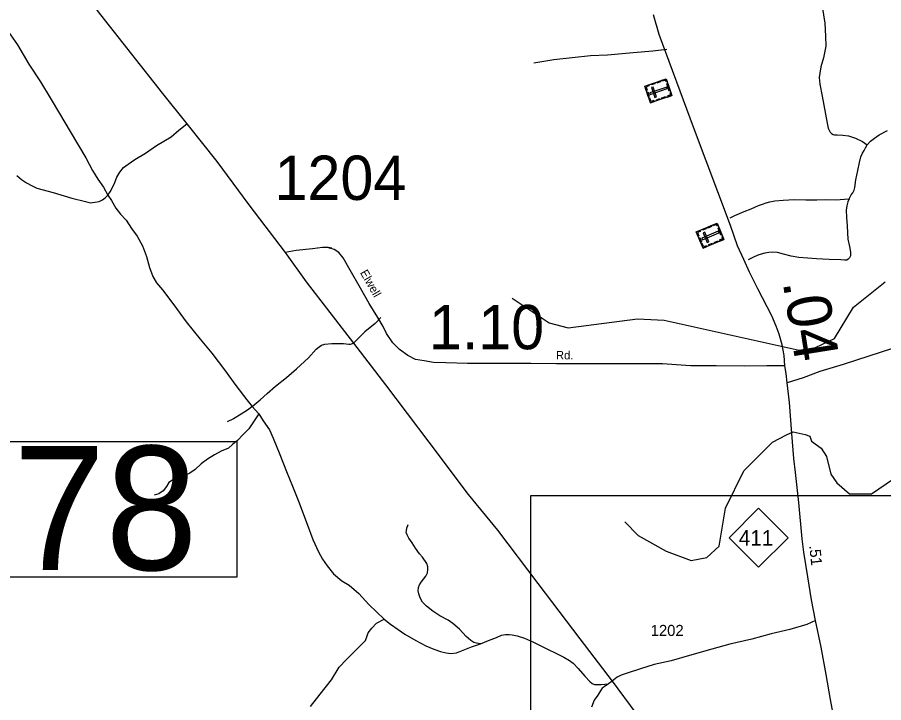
# Model space of a CAD drawing. Extents: x 2093524 to 2270757, y 289120 to 570408.
# Drawn here: x 2169989 to 2179774, y 383518 to 391252 of the extents above; entities that cross this region are included whole.
import ezdxf

# ---------------------------------------------------------------- set-up
doc = ezdxf.new("R2010")
doc.units = 0
for name, color, linetype in [('Exist Cultural Cemetery CELL', 7, 'Continuous'), ('Exist Hydrographic Creek Single Shore', 7, 'Continuous'), ('Exist Road Non-System Type 51', 7, 'Continuous'), ('Exist Road Primary NC Attributed', 7, 'Continuous'), ('Exist Road Primary NC Mileage Hundredths English Label', 7, 'Continuous'), ('Exist Road Primary NC Shield CELL', 7, 'Continuous'), ('Exist Road Primary NC Shield Number Label', 7, 'Continuous'), ('Exist Road Secondary Mileage Hundredths English Label', 7, 'Continuous'), ('Exist Road Secondary Structure Standard Bridge Number Label', 7, 'Continuous'), ('Exist Road Secondary Type 51 Attributed', 7, 'Continuous'), ('Exist Road Secondary Type 51 Label', 7, 'Continuous'), ('Exist Road Secondary Type 51 Number Label', 7, 'Continuous'), ('Exist Utilities Telephone Line', 7, 'Continuous'), ('Map Preparation Inset Cut Line', 7, 'Continuous')]:
    doc.layers.add(name, color=color, linetype=linetype)

msp = doc.modelspace()

# ---------------------------------------------------------------- linework, layer by layer
at = {"layer": 'Exist Cultural Cemetery CELL'}
for points in [[(2177139.9, 390288.1), (2177076.1, 390476.7), (2177317.3, 390558.3), (2177381.1, 390369.7)], [(2177328, 390526.9), (2177317.1, 390523.2), (2177310, 390544), (2177271.7, 390531.1), (2177268.2, 390541.6), (2177317.3, 390558.3)], [(2177117.2, 390490.6), (2177120.8, 390479.9), (2177090.3, 390469.6), (2177103.3, 390431.1), (2177092.8, 390427.6), (2177076.2, 390476.7)], [(2177132.8, 390400.7), (2177138.8, 390383.1), (2177330.8, 390448), (2177324.9, 390465.7)], [(2177190.1, 390503.2), (2177149, 390489.4), (2177145.4, 390500.1), (2177186.4, 390514)], [(2177191.3, 390348.5), (2177209, 390354.5), (2177171.3, 390466.1), (2177153.6, 390460.1)], [(2177252.5, 390524.3), (2177211.5, 390510.5), (2177207.9, 390521.2), (2177248.9, 390535.1)], [(2177351.9, 390420.4), (2177324.7, 390500.8), (2177335.5, 390504.5), (2177362.7, 390424.1)], [(2177116.2, 390358.2), (2177099.6, 390407.3), (2177110.4, 390411), (2177127, 390361.9)], [(2177314.9, 390347.2), (2177273.9, 390333.4), (2177270.2, 390344.1), (2177311.3, 390358)], [(2177370.5, 390401), (2177359.6, 390397.3), (2177366.7, 390376.5), (2177328.4, 390363.5), (2177332, 390353), (2177381.1, 390369.6)], [(2177181, 390302), (2177177.3, 390312.7), (2177146.8, 390302.4), (2177133.9, 390340.8), (2177123.3, 390337.2), (2177139.9, 390288.1)], [(2177251.2, 390325.7), (2177210.2, 390311.8), (2177206.6, 390322.6), (2177247.6, 390336.5)], [(2177735.6, 388647.3), (2177657.8, 388830.6), (2177892.1, 388930.1), (2177970, 388746.9)], [(2177830.1, 388891.4), (2177790.2, 388874.5), (2177785.7, 388885), (2177825.6, 388901.9)], [(2177905.1, 388899.6), (2177894.5, 388895.1), (2177885.9, 388915.4), (2177848.7, 388899.6), (2177844.4, 388909.8), (2177892.1, 388930.1)], [(2177697.6, 388847.6), (2177702.1, 388837.1), (2177672.5, 388824.6), (2177688.3, 388787.2), (2177678.1, 388782.9), (2177657.8, 388830.6)], [(2177720, 388759.1), (2177727.3, 388741.9), (2177913.9, 388821.2), (2177906.6, 388838.4)], [(2177769.4, 388865.7), (2177729.5, 388848.7), (2177725.1, 388859.2), (2177764.9, 388876.1)], [(2177782.3, 388711.5), (2177799.5, 388718.8), (2177753.4, 388827.2), (2177736.2, 388819.9)], [(2177936.9, 388795.3), (2177903.8, 388873.4), (2177914.2, 388877.8), (2177947.4, 388799.7)], [(2177706.7, 388715.5), (2177686.4, 388763.2), (2177696.9, 388767.7), (2177717.2, 388720)], [(2177775.5, 388664.3), (2177771, 388674.7), (2177741.4, 388662.1), (2177725.6, 388699.5), (2177715.3, 388695.1), (2177735.6, 388647.3)], [(2177843.7, 388693.2), (2177803.9, 388676.3), (2177799.4, 388686.8), (2177839.3, 388703.7)], [(2177905.6, 388719.5), (2177865.7, 388702.6), (2177861.3, 388713.1), (2177901.2, 388730)], [(2177957, 388777.3), (2177946.4, 388772.8), (2177955, 388752.6), (2177917.8, 388736.8), (2177922.2, 388726.5), (2177969.9, 388746.8)]]:
    msp.add_lwpolyline(points, close=True, dxfattribs=at)
at = {"layer": 'Exist Hydrographic Creek Single Shore'}
for points in [[(2175577, 388084.6), (2175995.1, 387804), (2176212, 387747.2), (2176994.1, 387849.7), (2177294.1, 387833.9), (2178820.1, 387495.3), (2179003.2, 387527.7), (2179219.1, 387628.4), (2179434.2, 387981.6), (2179791.2, 388266.5)], [(2176849.1, 385559.7), (2177000, 385402.5), (2177317, 385229), (2177601, 385121.6), (2177776.2, 385154.2), (2177916, 385282.6), (2177989, 385714.2), (2178195.1, 386133.2), (2178443.2, 386384.2), (2178517.4, 386457.6), (2178676.7, 386541.4), (2178751.6, 386574.4), (2178889.4, 386544.5), (2178941.5, 386523.6), (2178959.1, 386469), (2179068.2, 386388.2), (2179127, 386295.1), (2179178.1, 386097.3), (2179245.1, 385997.5), (2179387, 385873.3), (2179637.2, 385875), (2179886.1, 386043.8)]]:
    msp.add_lwpolyline(points, dxfattribs=at)
at = {"layer": 'Exist Road Non-System Type 51'}
msp.add_line((2172642, 386861.6), (2172716.5, 386776.1), dxfattribs=at)
for points in [[(2169606.6, 391545), (2169663.2, 391427.3), (2169738, 391305.8), (2169860.8, 391128.4), (2169991.9, 390941.2), (2170119.2, 390724.1), (2170250.2, 390524.9), (2170359.2, 390343.6), (2170464.1, 390168.1), (2170585.2, 389963), (2170760.8, 389665.9), (2170839.6, 389524.6), (2170900, 389426.8), (2170960.7, 389337.2), (2171011, 389245.6)], [(2179080.5, 391374), (2179109.5, 391186.3), (2179118.2, 391040.4), (2179121, 390926.5), (2179093.7, 390794.3), (2179064.3, 390692.3), (2179052.6, 390624.1), (2179047, 390574.3), (2179053.3, 390500.1), (2179080, 390364.4), (2179117.3, 390158.7), (2179135.7, 390058.8), (2179148.2, 390000.9), (2179170.3, 389957.1), (2179184.4, 389943.2), (2179202.6, 389931.3), (2179218.5, 389927.4), (2179250.4, 389925.5), (2179314.4, 389923.9), (2179378.6, 389914.4), (2179456.7, 389890.6), (2179536.9, 389851.2), (2179589, 389813.4)], [(2177323.7, 390890.5), (2177166, 390871.4), (2176944, 390852.3), (2176654.4, 390826.6), (2176464.5, 390819.6), (2176048.8, 390771.3), (2175821.1, 390736)], [(2171011, 389245.6), (2171036.9, 389281.7), (2171084.5, 389369.9), (2171113.9, 389450.1), (2171147.5, 389504.3), (2171187.2, 389558.5), (2171239.1, 389594.8), (2171316.8, 389649.1), (2171438.3, 389717.8), (2171561.9, 389804.6), (2171727.2, 389903.5), (2171814.7, 389977.9), (2171902.3, 390052.3)], [(2179589, 389813.4), (2179626.7, 389853.7), (2179670.5, 389890), (2179724.4, 389926.3), (2179816.1, 389974.7)], [(2179386.4, 389202.6), (2179406.4, 389248.7), (2179426.2, 389270.7), (2179440, 389302.9), (2179447.8, 389332.9), (2179461.3, 389417), (2179482.6, 389525), (2179502.2, 389613.2), (2179517.9, 389677.1), (2179533.5, 389719.1), (2179553.3, 389751.3), (2179567.3, 389779.4), (2179589, 389813.4)], [(2169982.2, 389467.7), (2170034.5, 389424), (2170090.6, 389386.3), (2170154.9, 389352.6), (2170208.9, 389323), (2170393.1, 389274.1), (2170605.4, 389213.3), (2170757.6, 389172.1), (2170811.8, 389160.4), (2170865.6, 389164.7), (2170913.6, 389173), (2170951.4, 389193.2), (2170979.4, 389213.5), (2171011, 389245.6)], [(2171011, 389245.6), (2171053.4, 389183.8), (2171101.9, 389100), (2171152.4, 389032.5), (2171216.6, 388964.8), (2171277.1, 388869.2), (2171341.6, 388783.5), (2171402.2, 388671.9), (2171449, 388552.2), (2171483.5, 388430.6), (2171520.1, 388326.9), (2171560.4, 388255.1), (2171626.8, 388175.4), (2171755.9, 388006.2), (2171896.9, 387817.1), (2172054, 387622), (2172186.7, 387460.8), (2172327.8, 387273.6), (2172458.7, 387098.4), (2172581.7, 386937.2), (2172642, 386861.6)], [(2178042.3, 388991.1), (2178093.9, 389015.3), (2178199.8, 389060), (2178277.4, 389092.4), (2178359.3, 389128.8), (2178407.3, 389145), (2178447.1, 389159.3), (2178486.9, 389169.5), (2178546.9, 389179.9), (2178638.9, 389188.4), (2178766.8, 389195.1), (2178896.7, 389191.9), (2179018.7, 389192.5), (2179120.7, 389195), (2179228.7, 389193.7), (2179386.4, 389202.6)], [(2179386.4, 389202.6), (2179370.8, 389170.5), (2179356.9, 389126.4), (2179351.3, 389074.5), (2179353.7, 388994.4), (2179360.2, 388898.5), (2179366.6, 388818.6), (2179371, 388748.7), (2179387.6, 388666.8), (2179397.9, 388602.8), (2179400.1, 388560.8), (2179390.2, 388536.8), (2179374.3, 388522.7), (2179356.5, 388510.7), (2179330.5, 388512.6), (2179290.4, 388514.4), (2179158.5, 388517.6), (2179016.5, 388526.8), (2178916.4, 388534.2), (2178816.4, 388541.6), (2178728.5, 388555.2), (2178642.4, 388578.7), (2178574.2, 388598.2), (2178524.3, 388604), (2178478.2, 388599.7), (2178432.2, 388591.5), (2178364.4, 388571), (2178312.7, 388550.8), (2178244.7, 388514.4)], [(2173541.4, 388648.2), (2173503.7, 388653.7), (2173435.7, 388655.5), (2173323.8, 388640.7), (2173139.8, 388619.8), (2173014, 388599.1)], [(2174095.9, 387865.3), (2174030.3, 387797), (2173914.7, 387704.5), (2173785.6, 387575.7)], [(2172642, 386861.6), (2172731.6, 386936), (2172811, 387006.4), (2172904.7, 387090.9), (2173028, 387187.7), (2173141.5, 387286.2), (2173276.6, 387410.9), (2173366.1, 387507.5), (2173400, 387533.6), (2173425.8, 387551.7), (2173463.8, 387563.9), (2173541.8, 387572.4), (2173673.7, 387571.1), (2173731.6, 387565.4), (2173751.6, 387565.6), (2173785.6, 387575.7)], [(2172642, 386861.6), (2172598.3, 386827.3), (2172516.6, 386772.9), (2172430.8, 386722.4), (2172359.1, 386686.1)], [(2172716.5, 386776.1), (2172672.7, 386709.8), (2172603.4, 386609.4), (2172539.9, 386545.1), (2172476.1, 386476.8), (2172420.4, 386430.5), (2172372.8, 386390.2), (2172293, 386355.8), (2172215.2, 386315.4), (2172137.6, 386264.9), (2172065.8, 386214.6), (2171996.3, 386148.2), (2171936.5, 386108), (2171862.6, 386073.5), (2171796.8, 386051.2), (2171752.9, 386036.8), (2171701.2, 386002.7), (2171673.3, 385956.4), (2171637.8, 385908.4), (2171587.9, 385876), (2171536, 385857.8)], [(2172716.5, 386776.1), (2172766.9, 386698.3), (2172837.5, 386596.8), (2172880, 386503.1), (2172954.9, 386317.5), (2173030.1, 386126), (2173096.8, 385962.5), (2173163.8, 385792.8), (2173263.3, 385533.5), (2173326.2, 385360.1), (2173391, 385220.4), (2173437.3, 385136.7), (2173489.8, 385061.1), (2173560.3, 384973.5), (2173654.7, 384894), (2173736.9, 384844.4), (2173845.6, 384749), (2173960.1, 384623.8), (2174131, 384458.8)], [(2175220.1, 384183), (2175174.2, 384188.7), (2175146.2, 384198.6), (2175112, 384218.3), (2175059.8, 384266.2), (2174983.4, 384345.7), (2174907.1, 384411.2), (2174854.8, 384448.8), (2174762.6, 384498.4), (2174682.3, 384551.8), (2174612, 384605.4), (2174563.7, 384653.2), (2174539.5, 384701), (2174525.2, 384744.9), (2174517.1, 384780.9), (2174520.8, 384818.8), (2174532.6, 384848.9), (2174550.4, 384879), (2174576.3, 384913.1), (2174602.2, 384945.3), (2174621.9, 384983.3), (2174625.7, 385021.5), (2174627.5, 385051.4), (2174613.4, 385087.3), (2174566.8, 385161), (2174532.8, 385196.9), (2174486.3, 385262.6), (2174448, 385320.3), (2174409.7, 385376.1), (2174393.5, 385412), (2174381.4, 385437.8), (2174383.2, 385459.8), (2174389.1, 385485.9), (2174404.8, 385530)], [(2173298.9, 383474.5), (2173410, 383613.1), (2173539.1, 383775.7), (2173622.3, 383918.2), (2173705.6, 384006.5), (2173856.8, 384155.3), (2173922.4, 384219.8), (2173938.3, 384261.9), (2173951.9, 384305.8), (2173993.6, 384358.2), (2174045.3, 384414.3), (2174131, 384458.8)], [(2174131, 384458.8), (2174203.3, 384405.2), (2174291.6, 384343.8), (2174365.8, 384292.2), (2174488.2, 384220.9), (2174602.5, 384157.5), (2174692.8, 384122.1), (2174768.8, 384096.6), (2174832.9, 384080.9), (2174885, 384073.3), (2174950.9, 384079.6), (2175044.6, 384118.1), (2175120.4, 384146.6), (2175220.1, 384183)], [(2175220.1, 384183), (2175310, 384219.6), (2175399.8, 384252), (2175457.5, 384278.2), (2175503.5, 384286.5), (2175543.5, 384288.7), (2175579.5, 384285), (2175635.6, 384271.3), (2175717.6, 384243.9), (2175817.9, 384200.3), (2175956.2, 384133.1), (2176094.6, 384066), (2176160.7, 384032.3), (2176225, 383994.8), (2176267, 383965), (2176325.4, 383903.2), (2176399.8, 383815.8), (2176456.2, 383756.1), (2176482.3, 383732.3), (2176506.4, 383724.5), (2176538.3, 383722.6), (2176584.3, 383722.9), (2176666.3, 383731.3)]]:
    msp.add_lwpolyline(points, dxfattribs=at)
at = {"layer": 'Exist Road Primary NC Attributed'}
for points in [[(2178658, 387319.4), (2178649.2, 387437.1), (2178628.3, 387555.6), (2178592.4, 387677.1), (2178562, 387768.8), (2178511, 387884.8), (2178351.4, 388186.6), (2178257.7, 388377.4), (2178195.3, 388519.7), (2178122.4, 388672.3), (2178042.6, 388901.3), (2177626.3, 390011.5), (2177237.7, 391059.3), (2177174.6, 391281.4)], [(2178684.6, 387128.3), (2178671.9, 387231.8), (2178658, 387319.4)], [(2179004.5, 384446.1), (2178960.4, 384678.5), (2178916.3, 384938.8), (2178872.1, 385217.6), (2178852.6, 385368), (2178814.3, 385775.5), (2178779.2, 386114.7), (2178760.2, 386273.1), (2178735.8, 386555.3), (2178709.6, 386907.2), (2178684.6, 387128.3)], [(2179538.8, 381508.8), (2179474.7, 381892.2), (2179421.1, 382173.8), (2179361.4, 382503.4), (2179285.1, 382918.8), (2179233.3, 383228.4), (2179175.5, 383552.1), (2179124, 383835.6), (2179068.3, 384143.3), (2179004.5, 384446.1)]]:
    msp.add_lwpolyline(points, dxfattribs=at)
at = {"layer": 'Exist Road Primary NC Shield CELL'}
msp.add_lwpolyline([(2178028.3, 385379.9), (2178361.3, 385712.9), (2178694.3, 385379.9), (2178361.3, 385046.9)], close=True, dxfattribs=at)
at = {"layer": 'Exist Road Secondary Structure Standard Bridge Number Label'}
msp.add_lwpolyline([(2169892.9, 386464.9), (2172469.5, 386464.9), (2172469.5, 384935.6), (2169892.9, 384935.6)], close=True, dxfattribs=at)
at = {"layer": 'Exist Road Secondary Type 51 Attributed'}
for points in [[(2178658, 387319.4), (2178456.4, 387320.9), (2178207.9, 387316.2), (2177882.7, 387318.5), (2177592.4, 387320.9), (2177278.1, 387343.5), (2176724.4, 387342.6), (2176356.4, 387342.5), (2176080.7, 387343), (2175790.6, 387347.3), (2175376.9, 387347), (2175072.9, 387347.2), (2174829, 387351.9), (2174691, 387357), (2174583, 387376.6), (2174486.9, 387391.9), (2174400.6, 387435.4), (2174306.3, 387502.9), (2174229.8, 387578.4), (2174157.4, 387686), (2174120.9, 387761.7), (2174060.4, 387865.3), (2173963.5, 388022.8), (2173864.6, 388196.1), (2173747.4, 388399.4), (2173668.6, 388539), (2173620.4, 388596.7), (2173566.1, 388632.4), (2173520.2, 388646.1), (2173505.9, 388648.2)], [(2179990.7, 387554.3), (2179744.4, 387472.8), (2179315.8, 387332.5), (2179053.3, 387253.5), (2178865.2, 387183.7), (2178684.6, 387128.3)], [(2179004.5, 384446.1), (2178907.8, 384399.5), (2178714.2, 384344.6), (2178502.4, 384295.4), (2178286.9, 384236.1), (2178037.2, 384178.9), (2177831.7, 384121.6), (2177580.2, 384048.2), (2177372.5, 383991.2), (2177182.9, 383948.2), (2177027.2, 383899.3), (2176875.4, 383850.5), (2176807.6, 383828.1), (2176763.7, 383805.7), (2176708.1, 383761.4), (2176666.3, 383731.3), (2176618.4, 383695), (2176596.1, 383681.5), (2176568.2, 383639.6), (2176545, 383602.4), (2176503.2, 383546.7), (2176475.3, 383467.7)]]:
    msp.add_lwpolyline(points, dxfattribs=at)
at = {"layer": 'Exist Utilities Telephone Line'}
for points in [[(2170412, 391957.3), (2170929.7, 391280.5), (2171630.4, 390394.7), (2171902.3, 390052.3)], [(2171902.3, 390052.3), (2172240.6, 389626.3), (2172603.2, 389136.6), (2173014, 388599.1)], [(2173014, 388599.1), (2173251.8, 388268.4), (2173785.6, 387575.7)], [(2173785.6, 387575.7), (2174148.1, 387104), (2174637.6, 386459), (2175082.8, 385865.6), (2175412.9, 385463.7), (2175868.1, 384862.4), (2176343.6, 384237.2), (2176708.1, 383761.4)], [(2176708.1, 383761.4), (2176976, 383399.2), (2177439.2, 382798.1), (2178071.7, 381953.8), (2178587.5, 381280.9), (2178970, 380799.4)]]:
    msp.add_lwpolyline(points, dxfattribs=at)
at = {"layer": 'Map Preparation Inset Cut Line'}
msp.add_lwpolyline([(2175787.7, 385855.4), (2188292.5, 385855.4), (2188292.5, 372834.1), (2175787.7, 372834.1)], close=True, dxfattribs=at)

# ---------------------------------------------------------------- texts
at = {"layer": 'Exist Road Primary NC Mileage Hundredths English Label'}
for s, height, rotation, p in [('.04', 500, 279.05789, (2178632.8, 388264.6)), ('.51', 125, 275.90198, (2178933.2, 385290.1))]:
    msp.add_text(s, height=height, rotation=rotation, dxfattribs=at).set_placement(p)
at = {"layer": 'Exist Road Primary NC Shield Number Label'}
msp.add_text('411', height=175, dxfattribs=at).set_placement((2178137.4, 385290.2))
at = {"layer": 'Exist Road Secondary Mileage Hundredths English Label'}
msp.add_text('1.10', height=500, rotation=0.01226, dxfattribs=at).set_placement((2174637.8, 387506.4))
at = {"layer": 'Exist Road Secondary Structure Standard Bridge Number Label'}
msp.add_text('78', height=1400, dxfattribs=at).set_placement((2169943.1, 385014.7))
at = {"layer": 'Exist Road Secondary Type 51 Label'}
for s, rotation, p in [('Elwell', 299.71638, (2173856.9, 388371.1)), ('Rd.', 359.89842, (2176072.5, 387392.3))]:
    msp.add_text(s, height=95, rotation=rotation, dxfattribs=at).set_placement(p)
at = {"layer": 'Exist Road Secondary Type 51 Number Label'}
for s, height, p in [('1204', 500, (2172894.7, 389191.8)), ('1202', 125, (2177143.1, 384270.4))]:
    msp.add_text(s, height=height, dxfattribs=at).set_placement(p)

doc.saveas('drawing.dxf')
